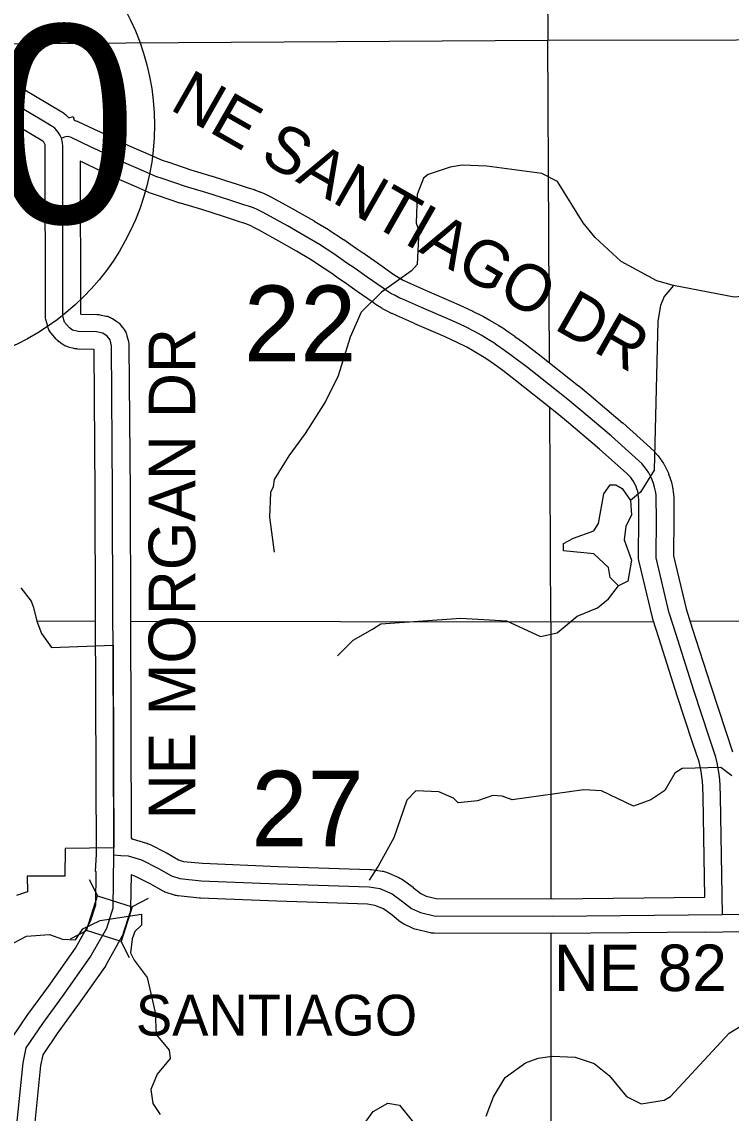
# Model space of a CAD drawing. Extents: x -1403959 to 81668, y -1400582 to 11018.
# Drawn here: x 8267.7 to 8385.7, y 9028.3 to 9209.7 of the extents above; entities that cross this region are included whole.
import ezdxf

# ---------------------------------------------------------------- set-up
doc = ezdxf.new("R2010")
doc.units = 0
for name, color, linetype in [('tdCiCoBndryTxt', 7, 'Continuous'), ('tdCiMapFrame', 7, 'Continuous'), ('tdCiRRCL', 7, 'Continuous'), ('tdCiSecText', 7, 'Continuous'), ('tdCiSectLine', 7, 'Continuous'), ('tdCoCityStreetMajor', 7, 'Continuous'), ('tdCoSectLinePart', 7, 'Continuous'), ('tdCoSectNmbr', 7, 'Continuous'), ('tdCoStrucSecCoName', 7, 'Continuous'), ('tdCoSurfAsphalt', 7, 'Continuous'), ('tdCoSurfBitum', 7, 'Continuous')]:
    doc.layers.add(name, color=color, linetype=linetype)

msp = doc.modelspace()

# ---------------------------------------------------------------- linework, layer by layer
at = {"layer": 'tdCiCoBndryTxt'}
for points in [[(8274.29, 9190.34), (8274.13, 9190.71), (8273.94, 9191.07), (8273.72, 9191.4), (8273.46, 9191.71), (8273.18, 9192), (8272.86, 9192.25), (8271.04, 9193.33), (8259.39, 9200.22), (8256.07, 9202.16)], [(8282.87, 9110.95), (8282.81, 9131.37), (8282.62, 9155.88), (8282.38, 9156.84), (8281.9, 9157.48), (8281.19, 9157.96), (8280.13, 9158.16), (8277.07, 9158.23), (8276.15, 9158.46), (8275.64, 9158.84), (8274.82, 9159.79), (8274.55, 9160.81), (8274.52, 9189.1), (8274.48, 9189.52), (8274.41, 9189.94), (8274.29, 9190.34)], [(8282.89, 9106.12), (8282.87, 9110.95)], [(8282.89, 9106.11), (8282.89, 9106.12)], [(8283.02, 9072.4), (8282.89, 9106.11)], [(8283.02, 9072.39), (8283.02, 9072.4)], [(8283.02, 9071.24), (8283.02, 9072.39)], [(8264.52, 9013.99), (8264.57, 9014.02), (8264.83, 9014.22), (8265.06, 9014.44), (8265.26, 9014.69), (8265.43, 9014.96), (8265.56, 9015.26), (8265.66, 9015.56), (8265.82, 9016), (8265.85, 9016.34), (8266.52, 9022.7), (8267.95, 9036.72), (8268.46, 9039.18), (8271.22, 9043.25), (8274.48, 9047.71), (8279.1, 9054.23), (8281.82, 9059.1), (8282.89, 9062.48), (8283.02, 9071.24)], [(8283.02, 9071.24), (8284.2, 9071.17), (8285.37, 9071.11), (8287.6, 9070.43), (8290.45, 9068.99), (8292.62, 9067.76), (8293.99, 9067.32), (8297.53, 9066.97), (8310.22, 9066.45), (8325.45, 9065.95), (8327.22, 9065.69), (8329.29, 9064.81), (8331.04, 9063.53), (8332.51, 9062.36), (8334.02, 9061.66), (8336.27, 9061.13), (8355.93, 9061.07)], [(8355.93, 9061.07), (8355.93, 9061.07), (8384.23, 9061.33)], [(8384.23, 9061.33), (8400.17, 9061.42), (8415.08, 9061.42), (8415.79, 9061.42)]]:
    msp.add_lwpolyline(points, dxfattribs=at)
at = {"layer": 'tdCiMapFrame'}
msp.add_lwpolyline([(8384.23, 9061.33), (8383.91, 9080.95), (8383.85, 9082.76), (8383.79, 9083.72), (8383.68, 9084.67), (8383.53, 9085.63), (8383.34, 9086.57), (8383.11, 9087.5), (8382.07, 9090.67), (8379.46, 9098.59), (8376.44, 9108.06), (8375.42, 9111.29), (8375.38, 9111.4), (8373.17, 9120.63), (8373.23, 9127.27), (8373.21, 9130.44), (8373.17, 9131.08), (8373.08, 9131.72), (8372.94, 9132.36), (8372.76, 9132.98), (8372.53, 9133.59), (8372.27, 9134.18), (8371.96, 9134.75), (8371.61, 9135.29), (8371.22, 9135.81), (8370.79, 9136.3), (8370.33, 9136.76), (8365.7, 9140.87), (8360.51, 9145.3), (8358.5, 9146.94), (8351.8, 9152.23), (8349.42, 9154.05), (8348, 9155.08), (8346.72, 9155.98), (8346.2, 9156.34), (8345.53, 9156.75), (8344.11, 9157.6), (8343.08, 9158.19), (8341.37, 9159.04), (8339.32, 9160.01), (8334.2, 9162.2), (8331.18, 9163.54), (8330.47, 9163.85), (8329.78, 9164.2), (8329.1, 9164.57), (8328.43, 9164.98), (8327.79, 9165.41), (8325.15, 9167.26), (8322.97, 9168.83), (8321.76, 9169.61), (8320.74, 9170.33), (8319.62, 9171.12), (8317.23, 9172.67), (8314.85, 9174.09), (8311.88, 9175.8), (8308.46, 9177.66), (8307.73, 9178.06), (8306.98, 9178.43), (8306.21, 9178.76), (8305.43, 9179.05), (8304.64, 9179.31), (8302.12, 9180.12), (8298.48, 9181.26), (8294.92, 9182.32), (8291.19, 9183.6), (8290.02, 9183.98), (8288, 9184.88), (8284.26, 9186.5), (8281.77, 9187.7), (8279.25, 9188.89), (8275.79, 9190.51), (8275.54, 9190.59), (8275.28, 9190.62), (8275.01, 9190.61), (8274.76, 9190.55), (8274.52, 9190.44), (8274.29, 9190.34)], dxfattribs=at)
at = {"layer": 'tdCiRRCL'}
msp.add_lwpolyline([(8267.54, 9115.63), (8269.28, 9113.44), (8269.63, 9112.35), (8270.2, 9110.12), (8271, 9108.07), (8272.62, 9105.73), (8282.89, 9106.11), (8282.96, 9085.57), (8283.02, 9072.4), (8274.91, 9072.33), (8274.84, 9067.7), (8268.62, 9067.73), (8268.68, 9065.1), (8266.84, 9064.49)], dxfattribs=at)
at = {"layer": 'tdCiSecText'}
for points in [[(8278.92, 9067.14), (8280.31, 9064.46), (8286.08, 9062.63)], [(8275.79, 9057.3), (8278.48, 9058.69), (8280.31, 9064.46)], [(8288.71, 9063.99), (8286.08, 9062.63), (8284.25, 9056.86)], [(8285.64, 9054.17), (8284.25, 9056.86), (8278.48, 9058.69)]]:
    msp.add_lwpolyline(points, dxfattribs=at)
at = {"layer": 'tdCiSectLine'}
for points in [[(8260.87, 9202.72), (8274.34, 9194.75), (8274.48, 9194.66), (8274.63, 9194.55), (8274.7, 9194.5), (8275.01, 9194.25), (8275.09, 9194.18), (8275.22, 9194.05), (8275.51, 9193.77), (8275.51, 9193.76), (8275.53, 9193.74), (8276.23, 9193.95), (8276.41, 9193.35), (8276.42, 9193.35), (8276.67, 9193.27), (8276.72, 9193.25), (8276.9, 9193.19), (8277.02, 9193.14), (8280.48, 9191.52), (8280.49, 9191.51), (8283.01, 9190.32), (8283.02, 9190.31), (8285.47, 9189.14), (8289.15, 9187.55), (8289.18, 9187.54), (8291.07, 9186.7), (8292.09, 9186.36), (8292.12, 9186.35), (8292.13, 9186.35), (8295.81, 9185.08), (8299.31, 9184.04), (8299.35, 9184.03), (8302.99, 9182.88), (8303.01, 9182.88), (8305.53, 9182.07), (8305.53, 9182.07), (8306.33, 9181.81), (8306.37, 9181.8), (8306.45, 9181.77), (8307.23, 9181.47), (8307.33, 9181.44), (8307.36, 9181.42), (8308.13, 9181.09), (8308.25, 9181.04), (8309, 9180.67), (8309.01, 9180.67), (8309.12, 9180.61), (8309.85, 9180.21), (8309.85, 9180.21), (8313.27, 9178.34), (8313.33, 9178.31), (8316.3, 9176.6), (8316.3, 9176.6), (8316.33, 9176.58), (8318.72, 9175.17), (8318.82, 9175.1), (8321.2, 9173.55), (8321.23, 9173.53), (8321.28, 9173.5), (8322.41, 9172.71), (8322.43, 9172.7), (8323.39, 9172.01), (8324.55, 9171.26), (8324.58, 9171.24), (8324.66, 9171.18), (8326.83, 9169.63), (8329.43, 9167.8), (8329.99, 9167.43), (8330.55, 9167.09), (8331.12, 9166.77), (8331.71, 9166.48), (8332.36, 9166.19), (8335.36, 9164.86), (8340.46, 9162.68), (8340.56, 9162.63), (8342.61, 9161.67), (8342.65, 9161.65), (8342.66, 9161.64), (8344.37, 9160.78), (8344.5, 9160.71), (8345.54, 9160.13), (8345.56, 9160.12), (8345.61, 9160.09), (8347.02, 9159.24), (8347.69, 9158.83), (8347.81, 9158.76), (8347.86, 9158.73), (8348.38, 9158.37), (8348.39, 9158.36), (8349.67, 9157.46), (8349.71, 9157.43), (8351.13, 9156.39), (8351.18, 9156.36), (8353.56, 9154.53), (8353.57, 9154.53), (8353.6, 9154.51), (8360.3, 9149.22), (8360.34, 9149.19), (8362.35, 9147.55), (8362.39, 9147.51), (8367.58, 9143.08), (8367.61, 9143.05), (8367.63, 9143.04), (8372.26, 9138.93), (8372.38, 9138.81), (8372.84, 9138.35), (8372.84, 9138.35), (8372.97, 9138.21), (8372.98, 9138.2), (8373.41, 9137.71), (8373.52, 9137.58), (8373.54, 9137.55), (8373.93, 9137.03), (8374.02, 9136.9), (8374.05, 9136.86), (8374.4, 9136.31), (8374.47, 9136.2), (8374.5, 9136.13), (8374.81, 9135.57), (8374.87, 9135.46), (8374.91, 9135.38), (8375.18, 9134.79), (8375.22, 9134.7), (8375.26, 9134.6), (8375.48, 9133.99), (8375.51, 9133.91), (8375.55, 9133.79), (8375.73, 9133.17), (8375.74, 9133.11), (8375.78, 9132.97), (8375.91, 9132.33), (8375.92, 9132.29), (8375.95, 9132.13), (8376.04, 9131.49), (8376.05, 9131.46), (8376.06, 9131.28), (8376.11, 9130.63), (8376.11, 9130.63), (8376.11, 9130.45), (8376.13, 9127.29), (8376.13, 9127.27), (8376.13, 9127.25), (8376.08, 9120.96), (8378.19, 9112.14), (8378.19, 9112.12), (8379.2, 9108.94), (8382.22, 9099.49), (8384.83, 9091.58), (8384.83, 9091.57), (8385.87, 9088.4)], [(8266.06, 9040.8), (8268.81, 9044.88), (8268.87, 9044.96), (8272.12, 9049.41), (8276.64, 9055.78), (8279.14, 9060.25), (8280, 9062.95), (8280.08, 9068.49), (8279.97, 9068.5), (8280.12, 9071.31), (8279.97, 9110.94), (8279.97, 9110.94), (8279.9, 9131.36), (8279.72, 9155.27), (8277.01, 9155.32), (8276.88, 9155.33), (8276.69, 9155.35), (8276.5, 9155.38), (8276.34, 9155.42), (8275.42, 9155.65), (8275.4, 9155.66), (8275.22, 9155.72), (8275.04, 9155.78), (8274.87, 9155.86), (8274.7, 9155.95), (8274.54, 9156.05), (8274.43, 9156.12), (8273.92, 9156.5), (8273.87, 9156.54), (8273.73, 9156.66), (8273.59, 9156.79), (8273.46, 9156.92), (8273.44, 9156.95), (8272.62, 9157.9), (8272.52, 9158.03), (8272.41, 9158.18), (8272.31, 9158.34), (8272.22, 9158.51), (8272.14, 9158.68), (8272.08, 9158.86), (8272.02, 9159.04), (8272.02, 9159.04), (8271.75, 9160.07), (8271.7, 9160.25), (8271.67, 9160.43), (8271.66, 9160.62), (8271.65, 9160.81), (8271.62, 9188.98), (8271.6, 9189.13), (8271.58, 9189.25), (8271.55, 9189.36), (8271.49, 9189.49), (8271.45, 9189.57), (8271.39, 9189.67), (8271.31, 9189.75), (8271.23, 9189.84), (8271.2, 9189.86), (8257.92, 9197.72)], [(8355.92, 9063.97), (8381.28, 9064.21), (8381.01, 9080.88), (8380.95, 9082.62), (8380.9, 9083.47), (8380.81, 9084.29), (8380.68, 9085.11), (8380.51, 9085.93), (8380.32, 9086.7), (8379.32, 9089.77), (8376.71, 9097.68), (8376.7, 9097.71), (8373.67, 9107.18), (8373.67, 9107.18), (8372.65, 9110.41), (8372.63, 9110.48), (8372.59, 9110.6), (8372.58, 9110.65), (8372.56, 9110.72), (8370.35, 9119.95), (8370.33, 9120.06), (8370.3, 9120.25), (8370.28, 9120.44), (8370.27, 9120.63), (8370.27, 9120.65), (8370.33, 9127.28), (8370.31, 9130.33), (8370.28, 9130.78), (8370.22, 9131.22), (8370.13, 9131.65), (8370, 9132.07), (8369.85, 9132.48), (8369.67, 9132.88), (8369.46, 9133.26), (8369.22, 9133.63), (8368.96, 9133.99), (8368.67, 9134.32), (8368.34, 9134.64), (8363.8, 9138.68), (8358.64, 9143.08), (8356.68, 9144.68), (8350.02, 9149.94), (8347.68, 9151.73), (8346.31, 9152.73), (8345.06, 9153.61), (8344.62, 9153.91), (8344.03, 9154.26), (8344.03, 9154.26), (8342.65, 9155.1), (8341.71, 9155.63), (8340.1, 9156.43), (8338.13, 9157.36), (8333.06, 9159.53), (8333.02, 9159.55), (8330.01, 9160.89), (8330, 9160.89), (8329.29, 9161.2), (8329.19, 9161.25), (8329.18, 9161.25), (8328.49, 9161.6), (8328.38, 9161.66), (8327.7, 9162.03), (8327.65, 9162.06), (8327.59, 9162.09), (8326.93, 9162.5), (8326.82, 9162.56), (8326.18, 9162.99), (8326.17, 9163), (8326.12, 9163.03), (8323.48, 9164.89), (8323.46, 9164.9), (8321.33, 9166.43), (8320.18, 9167.18), (8320.14, 9167.2), (8320.07, 9167.25), (8319.07, 9167.96), (8317.99, 9168.71), (8315.7, 9170.21), (8313.39, 9171.58), (8310.46, 9173.27), (8307.07, 9175.12), (8306.4, 9175.48), (8305.77, 9175.79), (8305.13, 9176.06), (8304.48, 9176.31), (8303.75, 9176.54), (8301.24, 9177.35), (8297.63, 9178.49), (8294.1, 9179.54), (8293.99, 9179.57), (8293.98, 9179.58), (8290.27, 9180.85), (8289.12, 9181.23), (8289.09, 9181.24), (8288.91, 9181.3), (8288.84, 9181.33), (8286.83, 9182.23), (8283.11, 9183.84), (8283.01, 9183.88), (8280.52, 9185.07), (8278.01, 9186.26), (8277.42, 9186.54), (8277.45, 9161.19), (8277.46, 9161.18), (8277.51, 9161.12), (8280.19, 9161.07), (8280.32, 9161.06), (8280.51, 9161.04), (8280.68, 9161.01), (8281.74, 9160.81), (8281.75, 9160.81), (8281.94, 9160.76), (8282.12, 9160.71), (8282.3, 9160.64), (8282.47, 9160.56), (8282.64, 9160.47), (8282.8, 9160.37), (8283.51, 9159.9), (8283.51, 9159.9), (8283.67, 9159.79), (8283.82, 9159.66), (8283.95, 9159.54), (8284.08, 9159.4), (8284.2, 9159.25), (8284.24, 9159.2), (8284.72, 9158.56), (8284.79, 9158.45), (8284.89, 9158.29), (8284.98, 9158.12), (8285.06, 9157.95), (8285.13, 9157.77), (8285.18, 9157.59), (8285.19, 9157.54), (8285.43, 9156.59), (8285.46, 9156.45), (8285.49, 9156.26), (8285.51, 9156.07), (8285.52, 9155.91), (8285.71, 9131.4), (8285.71, 9131.38), (8285.77, 9110.96), (8285.91, 9074.1), (8285.96, 9074.1), (8285.96, 9073.95), (8286.13, 9073.91), (8286.22, 9073.89), (8288.45, 9073.21), (8288.53, 9073.18), (8288.71, 9073.11), (8288.89, 9073.03), (8288.92, 9073.02), (8291.76, 9071.58), (8291.87, 9071.52), (8293.79, 9070.44), (8294.59, 9070.18), (8297.73, 9069.87), (8310.33, 9069.35), (8325.54, 9068.85), (8325.64, 9068.85), (8325.82, 9068.83), (8325.87, 9068.82), (8327.64, 9068.56), (8327.78, 9068.53), (8327.97, 9068.49), (8328.15, 9068.44), (8328.33, 9068.37), (8328.35, 9068.36), (8330.42, 9067.48), (8330.58, 9067.41), (8330.74, 9067.32), (8330.9, 9067.22), (8331.01, 9067.15), (8332.76, 9065.87), (8332.81, 9065.83), (8332.86, 9065.79), (8334.04, 9064.84), (8334.97, 9064.41), (8336.61, 9064.03), (8355.92, 9063.97)], [(8400.17, 9058.52), (8384.27, 9058.43), (8381.38, 9058.38), (8381.38, 9058.41), (8355.96, 9058.17), (8355.93, 9058.17), (8355.93, 9058.17), (8336.26, 9058.23), (8336.08, 9058.23), (8335.89, 9058.25), (8335.71, 9058.28), (8335.61, 9058.3), (8333.36, 9058.83), (8333.27, 9058.85), (8333.09, 9058.91), (8332.91, 9058.97), (8332.81, 9059.02), (8331.29, 9059.72), (8331.22, 9059.75), (8331.05, 9059.84), (8330.89, 9059.94), (8330.74, 9060.05), (8330.69, 9060.09), (8329.28, 9061.22), (8327.85, 9062.27), (8326.43, 9062.87), (8325.18, 9063.06), (8310.12, 9063.55), (8310.1, 9063.55), (8297.41, 9064.07), (8297.34, 9064.08), (8297.24, 9064.09), (8293.71, 9064.44), (8293.61, 9064.45), (8293.43, 9064.48), (8293.24, 9064.52), (8293.11, 9064.56), (8291.74, 9065), (8291.69, 9065.01), (8291.51, 9065.08), (8291.34, 9065.16), (8291.2, 9065.23), (8289.08, 9066.43), (8286.51, 9067.73), (8285.87, 9067.92), (8285.79, 9062.44), (8285.79, 9062.3), (8285.77, 9062.11), (8285.74, 9061.92), (8285.7, 9061.73), (8285.66, 9061.61), (8284.58, 9058.22), (8284.56, 9058.16), (8284.5, 9057.98), (8284.42, 9057.81), (8284.35, 9057.68), (8281.63, 9052.82), (8281.61, 9052.78), (8281.51, 9052.62), (8281.47, 9052.55), (8276.85, 9046.04), (8276.82, 9046), (8273.59, 9041.58), (8271.18, 9038.02), (8270.82, 9036.27), (8269.41, 9022.4)]]:
    msp.add_lwpolyline(points, dxfattribs=at)
at = {"layer": 'tdCoCityStreetMajor'}
for points in [[(8354.55, 9299.9), (8355.19, 9206.66)], [(8258.63, 9206.05), (8355.19, 9206.66)], [(8355.19, 9206.66), (8449.24, 9206.81)], [(8355.48, 9152.99), (8355.19, 9206.66)], [(8355.7, 9110.01), (8355.52, 9145.57)], [(8270.17, 9110.14), (8279.9, 9110.12)], [(8285.75, 9110.12), (8355.7, 9110.01)], [(8378.82, 9110.07), (8448.96, 9110.25)], [(8355.7, 9110.01), (8355.66, 9109.34), (8355.67, 9063.97)], [(8355.7, 9110.01), (8372.74, 9110.06)], [(8355.67, 9058.17), (8355.67, 9013.1)]]:
    msp.add_lwpolyline(points, dxfattribs=at)
at = {"layer": 'tdCoSurfAsphalt'}
msp.add_circle((8249.45, 9192.5), 40.33, dxfattribs=at)
at = {"layer": 'tdCoSurfBitum'}
for points in [[(8376.06, 9165.9), (8373.31, 9166.66), (8367.35, 9169.86), (8363.07, 9173.83), (8361.08, 9176.27), (8356.8, 9183.14), (8354.2, 9184.51), (8345.04, 9185.72), (8340.91, 9185.87), (8338.93, 9185.56), (8335.26, 9184.34), (8334.5, 9183.73), (8333.44, 9180.98), (8333.29, 9176.25), (8333.75, 9175.02), (8333.45, 9169.37), (8332.53, 9168.31), (8327.5, 9164.79), (8324.14, 9161.43), (8322.31, 9157.31), (8320.33, 9150.89), (8318.2, 9146.62), (8314.85, 9141.27), (8312.1, 9137.6), (8309.66, 9133.63), (8309.51, 9132.41), (8309.06, 9131.49), (8308.91, 9127.37), (8309.68, 9121.57)], [(8420.21, 9171.9), (8415.24, 9170.21), (8391.16, 9164.39), (8386.14, 9163.92), (8376.06, 9165.9)], [(8376.06, 9165.9), (8374.53, 9164.07), (8373.92, 9162.54), (8373.47, 9159.94), (8372.88, 9135.21), (8370.6, 9131.55), (8368.92, 9130.17)], [(8366.95, 9115.97), (8365.57, 9117.34), (8365.26, 9119.02), (8362.82, 9121.31), (8357.78, 9121.76), (8357.78, 9122.99), (8359.46, 9123.9), (8362.81, 9125.13), (8363.58, 9126.35), (8364.49, 9131.24), (8365.55, 9132.76), (8366.47, 9132.76), (8367.54, 9132.15), (8368.92, 9130.17)], [(8368.92, 9130.17), (8369.07, 9127.73), (8368.16, 9125.9), (8367.86, 9123.6), (8369.08, 9120.25), (8368.47, 9116.74), (8366.95, 9115.97)], [(8320.23, 9104.33), (8322.83, 9106.93), (8326.03, 9108.76), (8327.4, 9109.68), (8340.69, 9110.6), (8348.32, 9110.15), (8353.98, 9107.56), (8356.72, 9108.18), (8360.08, 9110.93), (8363.44, 9112.3), (8365.27, 9113.83), (8366.95, 9115.97)], [(8385.76, 9084.38), (8383.93, 9085.76), (8377.52, 9085.6), (8376.3, 9084.83), (8374.62, 9081.93), (8372.33, 9080.4), (8369.43, 9079.33), (8364.08, 9081.92), (8361.18, 9082.07), (8349.27, 9080.38), (8347.59, 9080.99), (8346.06, 9081.14), (8343.47, 9080.23), (8340.26, 9079.92), (8339.5, 9080.68), (8337.05, 9081.75), (8333.24, 9081.9), (8331.71, 9080.37), (8329.58, 9074.11), (8326.99, 9069.37), (8325.46, 9067.08)], [(8266.38, 9056.65), (8268.51, 9057.72), (8272.33, 9058.03), (8274.47, 9057.27), (8276.61, 9057.12), (8277.83, 9058.95), (8280.73, 9060.33), (8287.6, 9061.4), (8287.6, 9059.57), (8286.53, 9058.5), (8286.08, 9057.28), (8285.77, 9054.99), (8286.39, 9053.77), (8288.53, 9050.87), (8289.91, 9045.07), (8290.06, 9041.4), (8292.2, 9038.81), (8292.36, 9037.44), (8290.22, 9034.84), (8289.16, 9032.24), (8289.47, 9029.95), (8290.69, 9028.12)], [(8344.9, 9027.86), (8346.12, 9031.07), (8348.1, 9034.28), (8351.46, 9036.72), (8353.59, 9037.49), (8355.88, 9037.8), (8359.7, 9037.65), (8362.91, 9036.58), (8365.36, 9034.6), (8368.26, 9031.09), (8370.71, 9029.87), (8374.52, 9030.48), (8375.59, 9031.1), (8385.35, 9041.64), (8389.62, 9044.24)], [(8323.37, 9024.79), (8326.12, 9028.61), (8328.56, 9029.99), (8330.54, 9029.68), (8334.06, 9025.26)]]:
    msp.add_lwpolyline(points, dxfattribs=at)

# ---------------------------------------------------------------- texts
at = {"layer": 'tdCoSectLinePart'}
for s, p in [('22', (8304.64, 9153.3)), ('27', (8305.87, 9072.67))]:
    msp.add_text(s, height=12.575, rotation=0.0039, dxfattribs=at).set_placement(p)
at = {"layer": 'tdCoSectNmbr'}
for s, height, rotation, p in [('NE SANTIAGO DR', 7.7382, 330.2665, (8292.1, 9195.25)), ('NE MORGAN DR', 7.7382, 90, (8296.54, 9077.17)), ('NE 82 AVE', 7.738, 359.9938, (8356.19, 9048.62))]:
    msp.add_text(s, height=height, rotation=rotation, dxfattribs=at).set_placement(p)
at = {"layer": 'tdCoStrucSecCoName'}
msp.add_text('SANTIAGO', height=6.771, rotation=0.004, dxfattribs=at).set_placement((8286.67, 9041.23))
msp.add_text('SANTIAGO', height=6.771, rotation=0.004, dxfattribs=at).set_placement((8286.67, 9041.23))
at = {"layer": 'tdCoSurfAsphalt'}
msp.add_text('330', height=32.887, dxfattribs=at).set_placement((8213.51, 9176.27))

doc.saveas('drawing.dxf')
